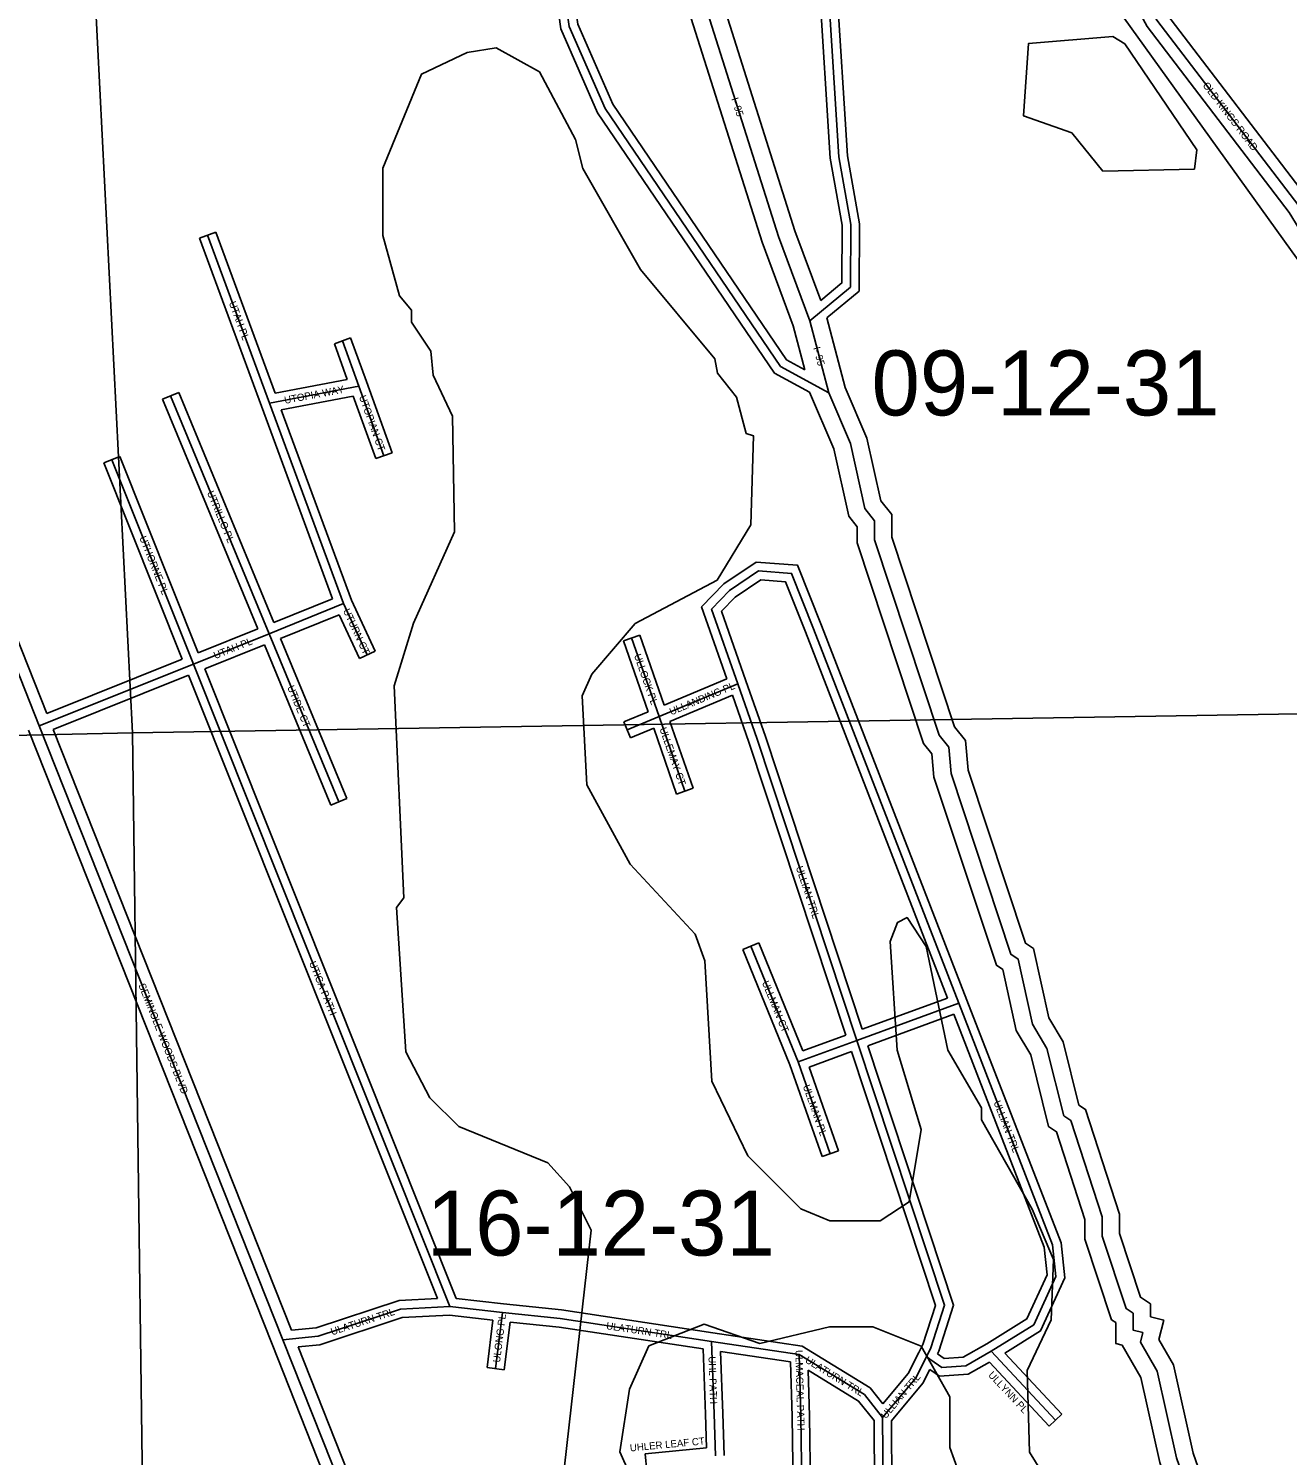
# Model space of a CAD drawing. Extents: x 457167 to 656239, y 1787309 to 1969297.
# Drawn here: x 595422 to 599779, y 1864294 to 1869234 of the extents above; entities that cross this region are included whole.
import ezdxf

# ---------------------------------------------------------------- set-up
doc = ezdxf.new("R2010")
doc.units = 0
for name, color, linetype in [('Level 1', 7, 'Continuous'), ('Level 13', 7, 'Continuous'), ('Level 14', 7, 'Continuous'), ('Level 2', 7, 'Continuous'), ('Level 22', 7, 'Continuous'), ('Level 23', 7, 'Continuous'), ('Level 31', 7, 'Continuous'), ('Level 32', 7, 'Continuous'), ('Level 34', 7, 'Continuous'), ('Level 5', 7, 'Continuous'), ('Level 7', 7, 'Continuous')]:
    doc.layers.add(name, color=color, linetype=linetype)

msp = doc.modelspace()

# ---------------------------------------------------------------- linework, layer by layer
at = {"layer": 'Level 1'}
for p, q in [((595510.815, 1872118.711), (595782.327, 1866796.248)), ((600265.017, 1867806.617), (598036.8, 1870908.662)), ((595782.327, 1866796.248), (600687.151, 1866875.726)), ((590372.527, 1866667.391), (595782.327, 1866796.248)), ((595782.327, 1866796.248), (595851.931, 1861507.1))]:
    msp.add_line(p, q, dxfattribs=at)
at = {"layer": 'Level 13'}
msp.add_line((598191.705, 1867972.416), (598125.589, 1868222.698), dxfattribs=at)
for points in [[(598125.589, 1868222.698), (598017.535, 1868514.5), (597735.415, 1869406.932)], [(599835.73, 1863024.496), (599394.645, 1864285.877), (599328.273, 1864585.976), (599270.188, 1864686.062), (599278.514, 1864719.504), (599245.429, 1864727.918), (599245.519, 1864786.463), (599220.403, 1864802.865), (599137.409, 1865053.17), (599137.51, 1865120.078), (599029.824, 1865453.694), (599004.708, 1865470.096), (598946.83, 1865703.636), (598896.997, 1865787.348), (598847.064, 1866012.514), (598822.268, 1866029.279), (598614.796, 1866654.683), (598606.664, 1866746.331), (598573.315, 1866788.2), (598349.383, 1867463.812), (598349.486, 1867530.356), (598316.139, 1867572.226), (598266.53, 1867797.392), (598191.705, 1867972.416)]]:
    msp.add_lwpolyline(points, dxfattribs=at)
at = {"layer": 'Level 14'}
for p, q in [((598108.465, 1868052.591), (598068.315, 1868204.576)), ((598248.596, 1867991.974), (598185.007, 1868232.691))]:
    msp.add_line(p, q, dxfattribs=at)
for points in [[(598163.62, 1868292.776), (598074.308, 1868533.972), (597807.392, 1869378.304)], [(598068.316, 1868204.576), (597960.764, 1868495.028), (597684.737, 1869368.181)], [(599892.369, 1863044.301), (599452.46, 1864302.316), (599384.845, 1864608.031), (599334.284, 1864695.155), (599351.16, 1864762.939), (599305.501, 1864774.551), (599305.569, 1864818.909), (599270.759, 1864841.642), (599197.425, 1865062.813), (599197.525, 1865129.477), (599080.403, 1865492.325), (599057.271, 1865507.431), (599002.932, 1865726.694), (598953.486, 1865809.754), (598900.468, 1866048.835), (598872.788, 1866067.55), (598673.945, 1866666.944), (598664.835, 1866769.602), (598626.907, 1866817.222), (598409.399, 1867473.451), (598409.52, 1867551.29), (598371.741, 1867598.724), (598323.914, 1867815.801), (598248.595, 1867991.974)], [(599779.092, 1863004.691), (599336.831, 1864269.439), (599271.7, 1864563.919), (599206.745, 1864675.846), (599185.357, 1864681.284), (599185.468, 1864754.017), (599170.048, 1864764.087), (599077.393, 1865043.527), (599077.495, 1865110.68), (598979.244, 1865415.063), (598952.145, 1865432.76), (598890.73, 1865680.579), (598840.507, 1865764.942), (598793.66, 1865976.193), (598771.747, 1865991.008), (598555.648, 1866642.421), (598548.492, 1866723.059), (598519.724, 1866759.177), (598289.367, 1867454.173), (598289.453, 1867509.423), (598260.537, 1867545.729), (598209.146, 1867778.983), (598125.481, 1867974.682)]]:
    msp.add_lwpolyline(points, dxfattribs=at)
at = {"layer": 'Level 22'}
for p, q in [((594458.489, 1869343.872), (595459.245, 1866820.07)), ((595459.245, 1866820.07), (596302.294, 1864694.728)), ((596302.294, 1864694.728), (597173.017, 1862498.819))]:
    msp.add_line(p, q, dxfattribs=at)
msp.add_lwpolyline([(600342.205, 1867777.123), (600225.61, 1867902.387), (600134.266, 1868102.886), (599818.43, 1868620.085), (599327.466, 1869262.644), (599219.585, 1869463.171)], dxfattribs=at)
at = {"layer": 'Level 23'}
for p, q in [((594517.084, 1869304.617), (595485.311, 1866862.847)), ((595422.062, 1866805.32), (596265.111, 1864679.978)), ((595507.432, 1866807.072), (596332.184, 1864727.861)), ((596265.11, 1864679.983), (597135.833, 1862484.075)), ((596355.186, 1864669.856), (597198.43, 1862543.245))]:
    msp.add_line(p, q, dxfattribs=at)
for points in [[(600303.974, 1867759.484), (600191.902, 1867879.891), (600098.868, 1868084.102), (599785.38, 1868597.456), (599293.748, 1869240.888), (599196.081, 1869422.426)], [(600373.77, 1867801.92), (600259.316, 1867924.885), (600169.665, 1868121.67), (599851.481, 1868642.713), (599361.184, 1869284.4), (599285.322, 1869425.408)]]:
    msp.add_lwpolyline(points, dxfattribs=at)
at = {"layer": 'Level 31'}
for p, q in [((596041.793, 1868518.738), (596256.282, 1867937.306)), ((596508.653, 1868153.261), (596565.366, 1867995.724)), ((596256.282, 1867937.306), (596565.366, 1867995.724)), ((596565.366, 1867995.724), (596651.847, 1867755.218)), ((595913.926, 1867962.225), (596254.996, 1867139.137)), ((596256.282, 1867937.306), (596512.284, 1867243.085)), ((595710.547, 1867741.466), (595992.931, 1867034.107)), ((596254.996, 1867139.137), (596512.284, 1867243.085)), ((596512.284, 1867243.085), (596594.42, 1867066.227)), ((595992.931, 1867034.107), (596254.996, 1867139.137)), ((596254.996, 1867139.137), (596496.225, 1866556.573)), ((597509.393, 1867124.407), (597604.111, 1866851.896)), ((595459.245, 1866820.07), (595992.931, 1867034.107)), ((595992.931, 1867034.107), (596880.402, 1864809.798)), ((597876.37, 1866966.012), (597604.111, 1866851.896)), ((597604.111, 1866851.896), (597493.934, 1866806.253)), ((597604.111, 1866851.896), (597693.445, 1866593.941)), ((597921.725, 1866057.589), (598085.305, 1865656.975)), ((598641.888, 1865859.742), (598288.77, 1865730.838)), ((598288.77, 1865730.838), (598085.305, 1865656.975)), ((598085.305, 1865656.975), (598196.508, 1865338.623)), ((596880.402, 1864809.798), (597062.72, 1864788.781)), ((597062.72, 1864788.781), (597038.543, 1864594.64)), ((597785.92, 1864689.093), (598088.815, 1864643.891)), ((597785.92, 1864689.093), (597794.439, 1864438.538)), ((598088.815, 1864643.891), (598094.527, 1864429.703)), ((598753.636, 1864654.857), (598976.675, 1864416.335)), ((597799.939, 1864293.076), (597794.439, 1864438.538)), ((598109.696, 1863546.056), (598094.527, 1864429.703)), ((598382.334, 1863889.262), (598378.075, 1864425.261))]:
    msp.add_line(p, q, dxfattribs=at)
for points in [[(598125.589, 1868222.698), (598267.374, 1868339.202), (598267.711, 1868555.926), (598226.39, 1868789.443), (598185.706, 1869431.316)], [(598191.705, 1867972.416), (598025.105, 1868064.311), (597418.096, 1868957.256), (597293.491, 1869241.086), (597268.63, 1869416.033)], [(597876.37, 1866966.012), (597786.083, 1867224.333), (597847.918, 1867288.962), (597948.262, 1867356.441), (598062.806, 1867347.534), (598138.88, 1867156.145), (598641.888, 1865859.742)], [(598288.77, 1865730.838), (597943.85, 1866773.546), (597876.37, 1866966.012)], [(598641.888, 1865859.742), (598966.468, 1865022.888), (598977.758, 1864914.146), (598901.123, 1864746.266), (598753.636, 1864654.857)], [(598530.524, 1864637.749), (598544.89, 1864666.817), (598592.216, 1864814.014), (598288.77, 1865730.838)], [(596302.294, 1864694.728), (596424.2, 1864706.895), (596709.811, 1864800.981), (596880.402, 1864809.798)], [(597062.72, 1864788.781), (597262.541, 1864768.101), (597785.92, 1864689.093)], [(598088.815, 1864643.891), (598315.186, 1864504.995), (598378.075, 1864425.261)], [(598378.075, 1864425.261), (598491.58, 1864561.083), (598530.524, 1864637.749)], [(598753.636, 1864654.857), (598665.406, 1864604.813), (598582.973, 1864599.122), (598544.825, 1864625.727), (598530.524, 1864637.749)]]:
    msp.add_lwpolyline(points, dxfattribs=at)
at = {"layer": 'Level 32'}
for p, q in [((596069.939, 1868529.121), (596013.646, 1868508.354)), ((596013.646, 1868508.354), (596228.135, 1867926.923)), ((596069.939, 1868529.121), (596275.645, 1867971.497)), ((596536.879, 1868163.422), (596480.425, 1868143.099)), ((596480.425, 1868143.099), (596525.221, 1868018.667)), ((596536.879, 1868163.422), (596591.368, 1868012.065)), ((596275.645, 1867971.497), (596525.221, 1868018.667)), ((596591.372, 1868012.055), (596680.077, 1867765.37)), ((595941.64, 1867973.709), (595886.21, 1867950.739)), ((595886.21, 1867950.739), (596215.661, 1867155.691)), ((595941.64, 1867973.709), (596271.326, 1867178.091)), ((596296.698, 1867914.413), (596545.791, 1867961.492)), ((596545.791, 1867961.492), (596623.615, 1867745.066)), ((596228.134, 1867926.926), (596474.07, 1867260.001)), ((596296.697, 1867914.413), (596540.007, 1867254.611)), ((595738.41, 1867752.59), (595682.685, 1867730.343)), ((595738.41, 1867752.59), (596009.655, 1867073.13)), ((596680.077, 1867765.37), (596623.615, 1867745.066)), ((595682.685, 1867730.343), (595953.963, 1867050.801)), ((596271.326, 1867178.091), (596474.069, 1867260.001)), ((596540.007, 1867254.611), (596621.628, 1867078.864)), ((596294.29, 1867122.656), (596497.084, 1867204.587)), ((596497.084, 1867204.586), (596567.21, 1867053.591)), ((596009.655, 1867073.13), (596215.66, 1867155.692)), ((596031.895, 1867017.402), (596238.625, 1867100.255)), ((596238.625, 1867100.256), (596468.507, 1866545.096)), ((596294.29, 1867122.655), (596523.944, 1866568.051)), ((597537.73, 1867134.256), (597481.055, 1867114.557)), ((597481.055, 1867114.557), (597566.481, 1866868.78)), ((597537.73, 1867134.256), (597621.964, 1866891.908)), ((595485.311, 1866862.847), (595953.963, 1867050.802)), ((596621.628, 1867078.864), (596567.21, 1867053.591)), ((596031.895, 1867017.402), (596901.628, 1864837.55)), ((595507.432, 1866807.071), (595976.204, 1866995.074)), ((595976.204, 1866995.075), (596837.01, 1864837.596)), ((597838.733, 1866982.766), (597621.964, 1866891.908)), ((597858.595, 1866926.032), (597641.673, 1866835.111)), ((597566.48, 1866868.78), (597482.451, 1866833.969)), ((597505.416, 1866778.536), (597482.451, 1866833.969)), ((597586.18, 1866811.994), (597505.416, 1866778.536)), ((597586.18, 1866811.995), (597665.095, 1866584.124)), ((597641.672, 1866835.11), (597721.792, 1866603.758)), ((596523.944, 1866568.051), (596468.507, 1866545.096)), ((597721.792, 1866603.758), (597665.095, 1866584.124)), ((597949.499, 1866068.93), (597893.95, 1866046.248)), ((597949.499, 1866068.93), (598102.176, 1865695.015)), ((597893.95, 1866046.248), (598057.237, 1865646.351)), ((598602.845, 1865877.426), (598307.538, 1865769.625)), ((598624.55, 1865821.476), (598326.395, 1865712.635)), ((598251.133, 1865749.091), (598102.176, 1865695.016)), ((598269.989, 1865692.103), (598123.4, 1865638.887)), ((598057.237, 1865646.35), (598168.185, 1865328.729)), ((598123.4, 1865638.887), (598224.83, 1865348.516)), ((598224.83, 1865348.516), (598168.185, 1865328.729)), ((596901.628, 1864837.55), (597065.808, 1864818.622)), ((596879.451, 1864779.708), (597029.208, 1864762.444)), ((597029.207, 1864762.444), (597008.772, 1864598.346)), ((597088.858, 1864755.915), (597068.314, 1864590.932)), ((597790.348, 1864718.765), (598099.29, 1864672.66)), ((597756.784, 1864663.151), (597764.455, 1864437.519)), ((597817.127, 1864654.103), (598059.495, 1864617.934)), ((597817.127, 1864654.102), (597824.421, 1864439.556)), ((598800.534, 1864648.627), (598998.587, 1864436.825)), ((597068.314, 1864590.932), (597008.772, 1864598.346)), ((598059.495, 1864617.934), (598064.537, 1864428.903)), ((598120.279, 1864589.386), (598124.517, 1864430.503)), ((598747.87, 1864617.097), (598954.76, 1864395.845)), ((597768.888, 1864320.264), (597764.459, 1864437.404)), ((597829.917, 1864294.21), (597824.421, 1864439.556)), ((598998.587, 1864436.825), (598954.76, 1864395.845)), ((598079.159, 1863577.019), (598064.537, 1864428.903)), ((598139.17, 1863576.918), (598124.517, 1864430.503)), ((598352.334, 1863889.024), (598348.156, 1864414.749)), ((598412.098, 1863918.992), (598408.16, 1864414.479)), ((597768.888, 1864320.265), (597555.84, 1864300.051)), ((597561.508, 1864240.317), (597555.84, 1864300.051))]:
    msp.add_line(p, q, dxfattribs=at)
for points in [[(598125.481, 1867974.681), (598004.33, 1868041.51), (597391.735, 1868942.672), (597264.368, 1869232.794), (597244.118, 1869375.29)], [(598108.465, 1868052.591), (598045.88, 1868087.114), (597444.457, 1868971.841), (597322.615, 1869249.38), (597304.624, 1869375.975)], [(598163.62, 1868292.776), (598237.395, 1868353.398), (598237.707, 1868553.315), (598196.556, 1868785.869), (598158.04, 1869393.526)], [(598185.006, 1868232.691), (598297.352, 1868325.006), (598297.716, 1868558.537), (598256.224, 1868793.016), (598218.239, 1869392.298)], [(597838.733, 1866982.766), (597751.696, 1867231.79), (597828.485, 1867312.046), (597940.182, 1867387.16), (598083.777, 1867375.995), (598166.805, 1867167.111), (598669.856, 1865870.594)], [(597904.69, 1866975.911), (597820.469, 1867216.876), (597867.352, 1867265.877), (597956.343, 1867325.721), (598041.835, 1867319.073), (598110.956, 1867145.178), (598602.845, 1865877.426)], [(598307.538, 1865769.625), (597972.248, 1866783.22), (597904.681, 1866975.938)], [(598251.133, 1865749.091), (597915.451, 1866763.871), (597858.595, 1866926.032)], [(598669.858, 1865870.591), (598995.893, 1865029.986), (599008.442, 1864909.118), (598924.644, 1864725.548), (598800.533, 1864648.628)], [(598624.551, 1865821.476), (598937.044, 1865015.789), (598947.075, 1864919.172), (598877.601, 1864766.983), (598738.327, 1864680.664)], [(598503.628, 1864651.04), (598517.009, 1864678.116), (598560.66, 1864813.88), (598269.989, 1865692.103)], [(598568.1, 1864646.071), (598572.77, 1864655.518), (598623.773, 1864814.149), (598326.395, 1865712.635)], [(596332.184, 1864727.861), (596417.942, 1864736.419), (596704.245, 1864830.734), (596837.01, 1864837.596)], [(596355.185, 1864669.856), (596430.458, 1864677.37), (596715.377, 1864771.228), (596879.451, 1864779.708)], [(597065.808, 1864818.622), (597266.326, 1864797.869), (597790.399, 1864718.758)], [(597088.858, 1864755.915), (597258.756, 1864738.331), (597756.784, 1864663.151)], [(598738.327, 1864680.664), (598656.537, 1864634.273), (598591.459, 1864629.781), (598568.1, 1864646.071)], [(598099.29, 1864672.661), (598335.431, 1864527.771), (598378.746, 1864472.85)], [(598378.746, 1864472.85), (598466.375, 1864577.707), (598503.628, 1864651.04)], [(598120.279, 1864589.386), (598294.941, 1864482.22), (598348.156, 1864414.749)], [(598408.161, 1864414.479), (598516.784, 1864544.459), (598540.883, 1864591.901)], [(598747.871, 1864617.097), (598674.275, 1864575.353), (598574.487, 1864568.465), (598540.883, 1864591.901)]]:
    msp.add_lwpolyline(points, dxfattribs=at)
at = {"layer": 'Level 5'}
msp.add_lwpolyline([(599457.366, 1868747.843), (599465.766, 1868814.535), (599216.07, 1869181.589), (599174.43, 1869206.629), (598882.625, 1869181.947), (598865.687, 1868931.863), (599032.35, 1868873.343), (599140.592, 1868739.861), (599457.366, 1868747.843)], close=True, dxfattribs=at)
at = {"layer": 'Level 7'}
for points in [[(597276.839, 1864256.903), (597369.384, 1865073.756), (597294.522, 1865223.878), (597219.6, 1865307.339), (596911.285, 1865432.71), (596811.343, 1865532.841), (596728.151, 1865691.333), (596695.357, 1866191.541), (596720.397, 1866224.851), (596687.831, 1866958.482), (596754.75, 1867175.156), (596896.8, 1867491.771), (596888.887, 1867891.947), (596822.325, 1868033.729), (596814.085, 1868117.091), (596747.493, 1868217.191), (596747.563, 1868258.872), (596705.912, 1868308.963), (596647.78, 1868517.396), (596648.048, 1868750.82), (596781.747, 1869075.795), (596940.239, 1869150.667), (597040.27, 1869167.238), (597190.263, 1869083.707), (597315.046, 1868850.164), (597339.957, 1868750.093), (597539.633, 1868399.738), (597797.738, 1868091.035), (597806.039, 1868041.024), (597872.63, 1867957.593), (597905.841, 1867832.521), (597930.852, 1867824.151), (597922.194, 1867515.706), (597805.284, 1867324.103), (597521.691, 1867174.34), (597371.44, 1866999.446), (597338, 1866924.445), (597354.343, 1866615.97), (597504.137, 1866340.716), (597728.961, 1866098.734), (597762.203, 1866007.003), (597786.756, 1865590.156), (597911.54, 1865331.593), (598094.743, 1865148.001), (598194.715, 1865106.221), (598369.807, 1865106.032), (598469.908, 1865172.623), (598511.847, 1865422.677), (598428.784, 1865697.841), (598404.16, 1866073.007), (598429.24, 1866139.658), (598462.611, 1866156.298), (598529.173, 1866056.197), (598603.846, 1865697.672), (598720.319, 1865497.47), (598720.29, 1865455.789), (598895.024, 1865147.155), (598969.856, 1864972.023), (598961.287, 1864763.62), (598877.768, 1864588.656), (598885.81, 1864305.192), (598927.39, 1864238.461)], [(598685.509, 1864113.678), (598610.706, 1864322.151), (598610.905, 1864497.214), (598511.032, 1864672.406), (598344.41, 1864739.266), (598194.357, 1864739.426), (597952.535, 1864681.333), (597760.871, 1864748.223), (597569.04, 1864673.391), (597502.22, 1864523.399), (597468.61, 1864306.695), (597501.892, 1864231.634)]]:
    msp.add_lwpolyline(points, dxfattribs=at)

# ---------------------------------------------------------------- texts
at = {"layer": 'Level 2'}
for s, p in [('09-12-31', (598339.606, 1867894.785)), ('16-12-31', (596800.284, 1864986.341))]:
    msp.add_text(s, height=225, dxfattribs=at).set_placement(p)
at = {"layer": 'Level 34'}
for s, height, rotation, p in [('OLD KINGS ROAD', 25, 307.382306, (599484.136, 1869037.011)), ('I- 95', 25, 287.542667, (597853.782, 1868991.034)), ('UTAH PL', 25, 290.248619, (596114.909, 1868284.421)), ('I- 95', 25, 284.7971, (598137.431, 1868128.926)), ('UTOPIA WAY', 25, 10.702422, (596309.74, 1867934.69)), ('UTOPIAN CT', 25, 289.777514, (596565.199, 1867959.245)), ('UTRILLO PL', 25, 292.507722, (596039.094, 1867627.512)), ('UTHORNE PL', 25, 291.76195, (595804.924, 1867471.346)), ('UTURN CT', 25, 294.910553, (596509.777, 1867218.806)), ('UTAH PL', 25, 21.839458, (596068.535, 1867050.941)), ('ULLOCK PL', 25, 289.165961, (597517.181, 1867063.927)), ('UTIDE CT', 25, 292.4933, (596316.785, 1866953.826)), ('ULLANDING PL', 25, 22.740394, (597646.6, 1866856.153)), ('ULLEMAY CT', 25, 289.101161, (597605.428, 1866809.9)), ('ULLIAN TRL', 25, 288.303531, (598077.439, 1866329.9)), ('UTICA PATH', 25, 291.751003, (596392.318, 1865999.377)), ('SEMINOLE WOODS BLVD', 25, 291.63615, (595801.737, 1865922.743)), ('ULLMAN CT', 25, 292.210972, (597959.796, 1865931.286)), ('ULLMAN PL', 25, 289.254431, (598101.53, 1865572.621)), ('ULLIAN TRL', 24.9992, 291.198831, (598761.433, 1865516.957)), ('ULATURN TRL', 25, 18.232525, (596472.646, 1864709.693)), ('ULONG PL', 25, 82.901008, (597053.635, 1864614.686)), ('ULATURN TRL', 25, 351.415425, (597420.06, 1864731.681)), ('UHL PATH', 25, 271.946586, (597775.184, 1864637.049)), ('ULMACEAL PATH', 25, 271.52725, (598075.914, 1864658.783)), ('ULATURN TRL', 25, 328.467283, (598107.276, 1864617.899)), ('ULLYNN PL', 25, 313.078242, (598741.585, 1864571.056)), ('ULLIAN TRL', 25, 50.114417, (598389.28, 1864419.18)), ('UHLER LEAF CT', 25, 5.420014, (597504.374, 1864307.902))]:
    msp.add_text(s, height=height, rotation=rotation, dxfattribs=at).set_placement(p)

doc.saveas('drawing.dxf')
